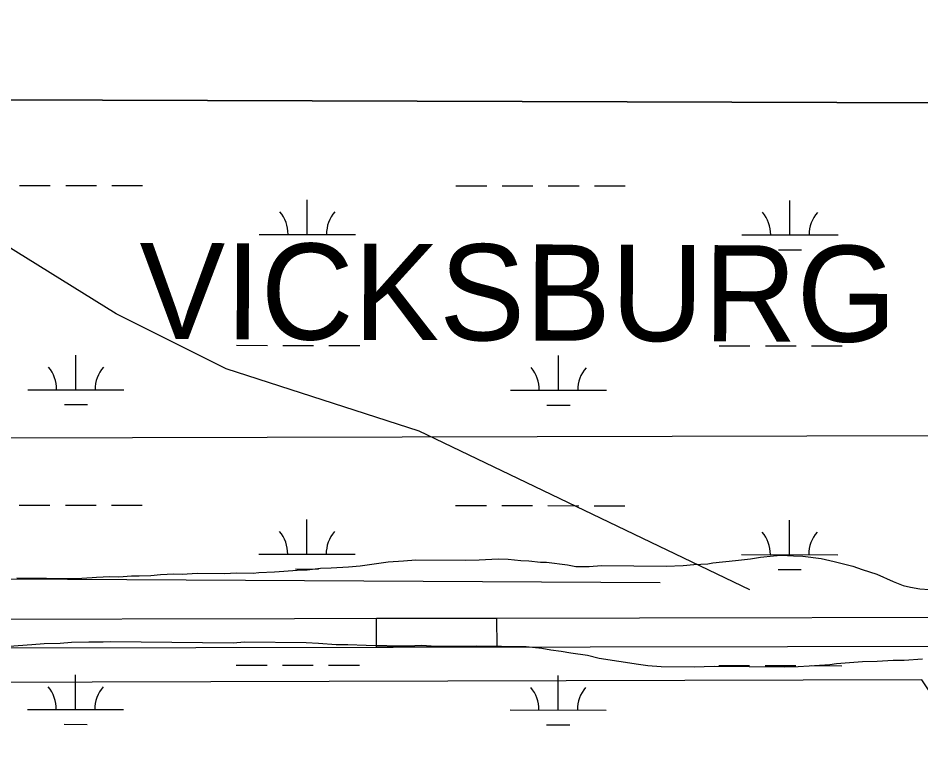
# Model space of a CAD drawing. Extents: x 3148686 to 3186545, y 916144 to 941516.
# Drawn here: x 3180272 to 3181211, y 938971 to 939743 of the extents above; entities that cross this region are included whole.
import ezdxf

# ---------------------------------------------------------------- set-up
doc = ezdxf.new("R2010")
doc.units = 0
for name, color, linetype in [('V-GRID-FRAM', 7, 'Continuous'), ('V-ROAD-CNTR', 7, 'Continuous'), ('V-SITE-VEGE', 7, 'Continuous'), ('V-TOPO-BNDY', 7, 'Continuous'), ('V-TOPO-GNAM-IDEN', 7, 'Continuous'), ('V-TOPO-SHOR', 7, 'Continuous'), ('V-WETL-SWMP', 7, 'Continuous')]:
    doc.layers.add(name, color=color, linetype=linetype)

msp = doc.modelspace()

# ---------------------------------------------------------------- linework, layer by layer
at = {"layer": 'V-GRID-FRAM'}
msp.add_lwpolyline([(3152987.167, 939742.726), (3184296.344, 939644.818), (3184247.401, 921455.763), (3152922.35, 921553.721), (3152987.167, 939742.726)], dxfattribs=at)
at = {"layer": 'V-ROAD-CNTR'}
for points in [[(3175904.294418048, 939168.6014046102), (3176049.4252222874, 939137.8765822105), (3176235.1574890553, 939124.8722293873), (3176664.0799943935, 939124.242005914), (3177793.1409914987, 939124.8480085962), (3178584.9981469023, 939123.1569185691), (3179841.843040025, 939116.7670665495), (3181277.041448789, 939119.2719869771), (3183263.3721429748, 939121.2480214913), (3184149.9933664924, 939118.6940640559), (3184291.7939465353, 939119.1145054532)], [(3175995.7909802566, 939118.5662719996), (3176045.2507777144, 939108.095417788), (3176234.0865109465, 939094.8737706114), (3176664.066005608, 939094.2419940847), (3177793.117008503, 939094.8479914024), (3178584.8898531, 939093.1570814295), (3179841.792959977, 939086.7669334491), (3181277.0825512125, 939089.2720130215), (3183263.3438570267, 939091.2479785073), (3184149.994633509, 939088.6939359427), (3184291.8828967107, 939089.1146373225)]]:
    msp.add_lwpolyline(points, dxfattribs=at)
msp.add_lwpolyline([(3180644.878276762, 939118.1686423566), (3180769.8780863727, 939118.386810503), (3180769.9304467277, 939088.3868561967), (3180644.9306371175, 939088.1686880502)], close=True, dxfattribs=at)
at = {"layer": 'V-SITE-VEGE'}
for p, q in [((3183261.280625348, 939648.0547821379), (3174685.167000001, 939674.8734408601)), ((3181033.9830000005, 939180.0719999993), (3181044.4090000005, 939181.6979999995)), ((3181044.4090000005, 939181.6979999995), (3181057.727000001, 939183.2959999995)), ((3181057.727000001, 939183.2959999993), (3181065.8270000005, 939183.7889999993)), ((3181065.8270000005, 939183.7889999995), (3181078.5430000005, 939183.0809999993)), ((3181078.5430000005, 939183.0809999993), (3181088.374000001, 939182.9779999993)), ((3181088.374000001, 939182.9779999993), (3181107.4320000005, 939180.4679999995)), ((3180615.777000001, 939171.6839999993), (3180627.932000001, 939172.7139999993)), ((3180627.932000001, 939172.7139999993), (3180656.8930000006, 939177.0389999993)), ((3180656.8930000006, 939177.0389999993), (3180673.0970000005, 939178.0279999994)), ((3180673.0970000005, 939178.0279999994), (3180685.8290000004, 939179.0519999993)), ((3180685.8290000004, 939179.0519999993), (3180737.873000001, 939178.5139999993)), ((3180737.873000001, 939178.5139999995), (3180751.7560000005, 939178.9479999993)), ((3180751.7560000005, 939178.9479999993), (3180771.427000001, 939179.8999999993)), ((3180771.427000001, 939179.8999999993), (3180781.8370000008, 939179.7939999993)), ((3180781.8370000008, 939179.7939999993), (3180795.125000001, 939178.4989999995)), ((3180795.125000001, 939178.4989999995), (3180803.2140000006, 939177.8379999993)), ((3180803.2140000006, 939177.8379999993), (3180815.3450000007, 939176.5539999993)), ((3180815.3450000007, 939176.5539999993), (3180821.706000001, 939176.4879999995)), ((3180821.706000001, 939176.4879999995), (3180843.6540000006, 939173.9489999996)), ((3180843.6540000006, 939173.9489999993), (3180852.311000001, 939172.1239999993)), ((3180852.311000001, 939172.1239999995), (3180866.1880000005, 939171.9769999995)), ((3180866.1880000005, 939171.9769999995), (3180878.923000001, 939173.0049999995)), ((3180878.923000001, 939173.0049999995), (3180945.9990000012, 939172.3079999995)), ((3180945.9990000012, 939172.3079999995), (3180963.937000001, 939173.2789999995)), ((3180963.937000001, 939173.2789999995), (3180974.935000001, 939174.3219999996)), ((3180974.935000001, 939174.3219999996), (3180989.3980000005, 939174.7539999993)), ((3180989.3980000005, 939174.7539999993), (3180994.6140000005, 939175.8529999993)), ((3180994.6140000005, 939175.8529999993), (3181018.353000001, 939178.4989999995)), ((3181018.353000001, 939178.4989999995), (3181033.9830000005, 939180.0719999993)), ((3181107.4320000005, 939180.4679999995), (3181120.701000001, 939177.4389999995)), ((3181120.701000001, 939177.4389999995), (3181140.3130000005, 939172.6069999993)), ((3181140.3130000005, 939172.6069999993), (3181150.109000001, 939169.0379999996)), ((3180398.237000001, 939162.3709999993), (3180410.383000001, 939162.8219999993)), ((3180410.383000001, 939162.8219999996), (3180420.228000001, 939163.8789999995)), ((3180420.228000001, 939163.8789999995), (3180434.1110000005, 939164.3129999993)), ((3180434.1110000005, 939164.3129999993), (3180442.787000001, 939164.2229999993)), ((3180442.787000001, 939164.2229999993), (3180458.4110000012, 939165.2159999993)), ((3180458.4110000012, 939165.2159999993), (3180487.321000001, 939164.9169999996)), ((3180487.321000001, 939164.9169999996), (3180498.8940000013, 939165.3759999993)), ((3180498.8940000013, 939165.3759999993), (3180516.820000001, 939165.1889999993)), ((3180516.820000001, 939165.1889999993), (3180522.608000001, 939165.7099999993)), ((3180522.608000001, 939165.7099999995), (3180538.811000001, 939166.6969999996)), ((3180538.811000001, 939166.6969999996), (3180548.648000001, 939167.1739999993)), ((3180548.648000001, 939167.1739999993), (3180562.5370000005, 939168.1859999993)), ((3180562.5370000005, 939168.1859999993), (3180572.951000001, 939168.6569999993)), ((3180572.951000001, 939168.6569999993), (3180586.847000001, 939170.2499999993)), ((3180586.847000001, 939170.2499999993), (3180597.841000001, 939170.7129999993)), ((3180597.841000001, 939170.7129999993), (3180615.777000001, 939171.6839999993)), ((3181150.109000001, 939169.0379999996), (3181165.0960000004, 939164.2539999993)), ((3181165.0960000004, 939164.2539999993), (3181182.3650000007, 939156.5569999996)), ((3180270.9860000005, 939160.2189999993), (3180332.8580000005, 939159.5799999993)), ((3180332.8580000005, 939159.5799999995), (3180349.062000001, 939160.5669999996)), ((3180349.062000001, 939160.5669999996), (3180353.695000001, 939161.0979999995)), ((3180353.695000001, 939161.0979999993), (3180367.5780000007, 939161.5319999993)), ((3180367.5780000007, 939161.5319999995), (3180376.831000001, 939161.4349999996)), ((3180376.831000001, 939161.4349999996), (3180390.1430000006, 939162.4549999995)), ((3180390.1430000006, 939162.4549999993), (3180398.237000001, 939162.3709999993)), ((3181182.3650000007, 939156.5569999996), (3181192.732000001, 939152.4019999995)), ((3181192.732000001, 939152.4019999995), (3181200.2290000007, 939150.5889999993)), ((3181200.2290000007, 939150.5889999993), (3181210.0410000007, 939148.7519999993)), ((3181210.0410000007, 939148.7519999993), (3181219.868000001, 939148.0719999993)), ((3180262.862, 939089.3640000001), (3180286.59, 939090.8529999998)), ((3180286.59, 939090.8529999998), (3180299.322, 939091.8789999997)), ((3180299.322, 939091.8789999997), (3180316.097, 939092.2829999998)), ((3180316.097, 939092.2829999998), (3180327.6750000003, 939093.3189999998)), ((3180327.6750000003, 939093.3189999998), (3180345.605, 939093.7119999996)), ((3180345.605, 939093.712), (3180360.6410000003, 939093.557)), ((3180360.6410000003, 939093.557), (3180368.164, 939094.0579999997)), ((3180368.164, 939094.0579999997), (3180495.957, 939092.7329999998)), ((3180495.957, 939092.7329999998), (3180507.532, 939093.7699999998)), ((3180507.532, 939093.7699999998), (3180571.719, 939093.1019999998)), ((3180571.719, 939093.1019999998), (3180584.435, 939092.3929999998)), ((3180584.435, 939092.3929999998), (3180602.926, 939091.0439999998)), ((3180602.926, 939091.0439999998), (3180615.069, 939090.9209999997)), ((3180615.069, 939090.9209999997), (3180634.146, 939090.1449999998)), ((3180634.146, 939090.1449999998), (3180677.514, 939089.6939999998)), ((3180677.514, 939089.6939999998), (3180691.975, 939090.1219999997)), ((3180691.975, 939090.1219999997), (3180701.799, 939089.4419999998)), ((3180701.799, 939089.442), (3180738.809, 939089.059)), ((3180738.809, 939089.0589999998), (3180749.223, 939089.5279999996)), ((3180749.223, 939089.528), (3180800.687, 939088.9959999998)), ((3180800.687, 939088.9959999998), (3180816.86, 939087.0929999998)), ((3180816.86, 939087.0929999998), (3180826.095, 939085.2619999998)), ((3180826.095, 939085.262), (3180837.068, 939083.992)), ((3180837.068, 939083.9919999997), (3180846.882, 939082.1549999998)), ((3180846.882, 939082.155), (3180864.204, 939079.6630000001)), ((3180864.204, 939079.6629999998), (3180876.318, 939076.6459999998)), ((3180876.318, 939076.6459999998), (3180917.312, 939070.4409999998)), ((3180917.312, 939070.441), (3180927.131, 939069.179)), ((3180927.131, 939069.1789999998), (3180940.998, 939067.8789999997)), ((3181094.835, 939068.5979999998), (3181116.247, 939070.1129999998)), ((3181116.247, 939070.1129999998), (3181123.2, 939071.1969999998)), ((3181123.2, 939071.1969999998), (3181150.401, 939073.2259999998)), ((3181150.401, 939073.2259999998), (3181165.444, 939073.6499999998)), ((3181165.444, 939073.65), (3181182.221, 939074.631)), ((3181182.221, 939074.631), (3181193.786, 939074.512)), ((3181193.786, 939074.5119999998), (3181212.8880000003, 939076.0499999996)), ((3180940.998, 939067.8789999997), (3180975.113, 939067.5269999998)), ((3180975.113, 939067.5269999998), (3180995.943, 939068.4670000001)), ((3180995.943, 939068.4670000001), (3181068.803, 939067.7129999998)), ((3181068.803, 939067.7129999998), (3181083.264, 939068.1409999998)), ((3181083.264, 939068.1409999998), (3181094.835, 939068.5979999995))]:
    msp.add_line(p, q, dxfattribs=at)
at = {"layer": 'V-TOPO-BNDY'}
msp.add_line((3160786.109000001, 939259.3729999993), (3184295.4581763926, 939315.6127136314), dxfattribs=at)
at = {"layer": 'V-TOPO-SHOR'}
for points in [[(3181033.0970950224, 939147.7027357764), (3180689.2526610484, 939312.9071821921), (3180488.643391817, 939377.6219991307), (3180374.031097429, 939435.0791625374), (3180223.621338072, 939528.4092990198), (3180159.1405962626, 939549.9783877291), (3180058.854838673, 939600.2534057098), (3179972.888067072, 939636.1792344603), (3179836.721785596, 939643.489743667), (3179643.2116028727, 939643.6936155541), (3179571.5638172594, 939665.2702550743)], [(3180939.9330763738, 939154.9679401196), (3179399.026209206, 939163.758408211), (3178481.6521530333, 939171.8919557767), (3176797.389308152, 939166.4993524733), (3176768.736234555, 939180.8636433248), (3176747.348365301, 939288.3919528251), (3176754.5758155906, 939345.720752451), (3176740.287032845, 939388.7381168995), (3176711.65661168, 939424.6035391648), (3176683.0110888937, 939446.134873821), (3176647.1758698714, 939446.1726278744), (3176604.173607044, 939446.2179327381), (3176553.9665463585, 939410.4355693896), (3176503.759485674, 939374.6532060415), (3176324.5154332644, 939310.3385820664), (3176188.3567025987, 939324.8161350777), (3176138.187395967, 939324.8689907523), (3176088.002987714, 939310.5877588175), (3176023.5071442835, 939317.8227599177), (3175944.6696624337, 939317.9058188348), (3175923.1383277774, 939289.2602960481), (3175923.1232261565, 939274.9262084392), (3175923.085472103, 939239.0909894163)], [(3181326.711815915, 938925.2147945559), (3181262.268828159, 938982.619102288), (3181240.797899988, 939011.309929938), (3181212.175029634, 939054.3423960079), (3179363.070177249, 939049.1234613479), (3178653.5177389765, 939035.5369039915)]]:
    msp.add_lwpolyline(points, dxfattribs=at)
at = {"layer": 'V-WETL-SWMP'}
for p, q in [((3182610.357512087, 939650.090306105), (3168428.4802311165, 939694.4389403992)), ((3182610.357512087, 939650.090306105), (3168428.4802311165, 939694.4389403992)), ((3180273.687275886, 939568.6470117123), (3180305.6872538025, 939568.6132932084)), ((3180321.6872427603, 939568.5964339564), (3180353.687220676, 939568.5627154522)), ((3180369.687209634, 939568.5458562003), (3180401.68718755, 939568.512137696)), ((3180727.5949626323, 939568.1687273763), (3180759.5949405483, 939568.135008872)), ((3180775.5949295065, 939568.1181496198), (3180807.594907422, 939568.0844311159)), ((3180823.5948963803, 939568.0675718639), (3180855.5948742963, 939568.0338533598)), ((3180871.5948632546, 939568.0169941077), (3180903.5948411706, 939567.9832756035)), ((3180572.949615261, 939517.5896557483), (3180572.9875393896, 939553.5896314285)), ((3181074.857268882, 939517.0607936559), (3181074.89519301, 939553.060769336)), ((3180522.9496497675, 939517.642340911), (3180622.949580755, 939517.5369705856)), ((3181024.8573033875, 939517.1134788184), (3181124.8572343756, 939517.008108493)), ((3180560.9333677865, 939502.1713106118), (3180584.933351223, 939502.146021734)), ((3181062.841021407, 939501.6424485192), (3181086.841004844, 939501.6171596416)), ((3180499.420064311, 939402.2350839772), (3180531.4200422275, 939402.2013654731)), ((3180547.4200311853, 939402.1845062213), (3180579.420009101, 939402.1507877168)), ((3180595.419998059, 939402.1339284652), (3180627.419975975, 939402.1002099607)), ((3181001.3277179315, 939401.7062218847), (3181033.3276958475, 939401.6725033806)), ((3181049.327684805, 939401.6556441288), (3181081.3276627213, 939401.6219256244)), ((3181097.327651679, 939401.6050663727), (3181129.327629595, 939401.5713478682)), ((3180332.307268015, 939355.9811512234), (3180332.3451921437, 939391.9811269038)), ((3180834.214921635, 939355.4522891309), (3180834.2528457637, 939391.4522648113)), ((3180282.3073025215, 939356.0338363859), (3180382.3072335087, 939355.9284660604)), ((3180784.2149561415, 939355.5049742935), (3180884.2148871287, 939355.3996039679)), ((3180320.2910205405, 939340.5628060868), (3180344.291003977, 939340.5375172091)), ((3180822.1986741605, 939340.0339439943), (3180846.198657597, 939340.0086551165)), ((3180273.3368200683, 939235.9722364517), (3180305.3367979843, 939235.9385179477)), ((3180321.3367869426, 939235.9216586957), (3180353.336764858, 939235.8879401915)), ((3180369.3367538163, 939235.8710809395), (3180401.3367317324, 939235.8373624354)), ((3180727.2445068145, 939235.4939521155), (3180759.244484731, 939235.4602336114)), ((3180775.244473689, 939235.4433743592), (3180807.2444516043, 939235.4096558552)), ((3180823.244440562, 939235.3927966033), (3180855.2444184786, 939235.359078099)), ((3180871.2444074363, 939235.342218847), (3180903.2443853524, 939235.3085003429)), ((3180572.5991594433, 939184.9148804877), (3180572.637083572, 939220.9148561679)), ((3181074.5068130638, 939184.3860183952), (3181074.5447371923, 939220.3859940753)), ((3180522.5991939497, 939184.9675656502), (3180622.599124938, 939184.862195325)), ((3181024.50684757, 939184.4387035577), (3181124.506778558, 939184.3333332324)), ((3180560.5829119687, 939169.496535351), (3180584.5828954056, 939169.4712464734)), ((3181062.490565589, 939168.9676732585), (3181086.4905490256, 939168.9423843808)), ((3180499.0696084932, 939069.5603087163), (3180531.0695864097, 939069.5265902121)), ((3180547.069575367, 939069.5097309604), (3180579.0695532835, 939069.476012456)), ((3180595.0695422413, 939069.4591532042), (3180627.069520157, 939069.4254346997)), ((3181000.9772621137, 939069.0314466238), (3181032.9772400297, 939068.9977281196)), ((3181048.977228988, 939068.980868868), (3181080.9772069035, 939068.9471503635)), ((3181096.9771958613, 939068.9302911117), (3181128.9771737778, 939068.8965726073)), ((3180331.9568121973, 939023.3063759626), (3180331.994736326, 939059.3063516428)), ((3180833.8644658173, 939022.77751387), (3180833.902389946, 939058.7774895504)), ((3180281.956846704, 939023.3590611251), (3180381.956777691, 939023.2536907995)), ((3180783.8645003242, 939022.8301990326), (3180883.8644313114, 939022.724828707)), ((3180319.9405647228, 939007.8880308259), (3180343.940548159, 939007.8627419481)), ((3180821.8482183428, 939007.3591687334), (3180845.8482017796, 939007.3338798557))]:
    msp.add_line(p, q, dxfattribs=at)
for centre, radius, start, end in [((3180517.707217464, 939518.1226682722), 35.24628790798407, 359.16780716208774, 40.71146549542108), ((3180628.19301342, 939518.0062489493), 35.246287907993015, 139.1678041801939, 180.71146251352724), ((3181019.614871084, 939517.5938061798), 35.24628790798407, 359.16780716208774, 40.71146549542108), ((3181130.10066704, 939517.4773868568), 35.246287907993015, 139.1678041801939, 180.71146251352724), ((3180277.0648702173, 939356.5141637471), 35.24628790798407, 359.16780716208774, 40.71146549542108), ((3180387.550666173, 939356.3977444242), 35.246287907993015, 139.1678041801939, 180.71146251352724), ((3180778.9725238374, 939355.9853016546), 35.24628790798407, 359.16780716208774, 40.71146549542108), ((3180889.4583197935, 939355.8688823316), 35.246287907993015, 139.1678041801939, 180.71146251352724), ((3180517.3567616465, 939185.4478930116), 35.24628790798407, 359.16780716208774, 40.71146549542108), ((3180627.842557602, 939185.3314736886), 35.246287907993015, 139.1678041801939, 180.71146251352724), ((3181019.2644152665, 939184.9190309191), 35.24628790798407, 359.16780716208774, 40.71146549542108), ((3181129.7502112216, 939184.8026115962), 35.246287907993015, 139.1678041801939, 180.71146251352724), ((3180276.714414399, 939023.8393884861), 35.24628790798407, 359.16780716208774, 40.71146549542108), ((3180387.200210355, 939023.7229691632), 35.246287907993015, 139.1678041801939, 180.71146251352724), ((3180778.62206802, 939023.3105263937), 35.24628790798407, 359.16780716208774, 40.71146549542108), ((3180889.1078639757, 939023.1941070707), 35.246287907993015, 139.1678041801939, 180.71146251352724)]:
    msp.add_arc(centre, radius, start, end, dxfattribs=at)

# ---------------------------------------------------------------- texts
at = {"layer": 'V-TOPO-GNAM-IDEN'}
msp.add_text('VICKSBURG', height=99.99980199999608, rotation=359.7689819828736, dxfattribs=at).set_placement((3180398.021333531, 939408.8472549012))

doc.saveas('drawing.dxf')
